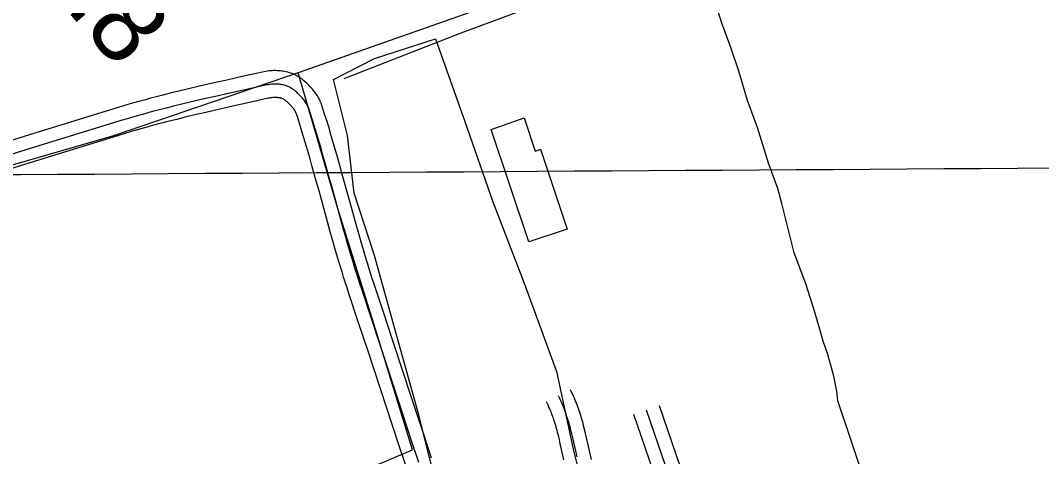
# Model space of a CAD drawing. Extents: x 3477039 to 3515015, y 546746 to 572297.
# Drawn here: x 3509543 to 3510682, y 564082 to 564569 of the extents above; entities that cross this region are included whole.
import ezdxf

# ---------------------------------------------------------------- set-up
doc = ezdxf.new("R2010")
doc.units = 0
for name, color, linetype in [('V-BLDG-OTLN', 7, 'Continuous'), ('V-DTCH-CNTR', 7, 'Continuous'), ('V-GRID-MAJR', 7, 'Continuous'), ('V-RIVR-RANG-IDEN', 7, 'Continuous'), ('V-ROAD-CNTR', 7, 'Continuous'), ('V-SITE-VEGE', 7, 'Continuous'), ('V-TOPO-SHOR', 7, 'Continuous')]:
    doc.layers.add(name, color=color, linetype=linetype)

msp = doc.modelspace()

# ---------------------------------------------------------------- linework, layer by layer
at = {"layer": 'V-BLDG-OTLN'}
msp.add_lwpolyline([(3510068.3, 564447.4), (3510104.9, 564460.1), (3510117.3, 564423.2), (3510123.4, 564425.2), (3510153.2, 564336.1), (3510110.3, 564321.7)], close=True, dxfattribs=at)
at = {"layer": 'V-DTCH-CNTR'}
msp.add_line((3509896.7, 564360.3), (3509853.1, 564510.5), dxfattribs=at)
for points in [[(3509520.4, 566843.7), (3509581.6, 566645.7), (3509669.1, 566395.7), (3509747.2, 566165.1), (3509836.2, 565910.4), (3509936.6, 565616.6), (3510016.1, 565383.3), (3510108.5, 565109.7), (3510202.4, 564826), (3510260.8, 564669.7), (3510084.7, 564592.1), (3509853.1, 564510.5), (3509647.1, 564440.2), (3509355, 564355.7)], [(3509269.3, 563508.7), (3509346.8, 563535.3), (3509397.6, 563552.7), (3509361.3, 563670.9), (3509302.6, 563831.4), (3509443.6, 563881), (3509585.2, 563936.1), (3509714.6, 563984.6), (3509872.4, 564044.2), (3509980.6, 564089.8), (3509937.5, 564230.5), (3509896.7, 564360.3)]]:
    msp.add_lwpolyline(points, dxfattribs=at)
at = {"layer": 'V-GRID-MAJR'}
msp.add_spline([(3481202, 564229.3), (3486474.8, 564258.8), (3491747.6, 564289.1), (3497020.4, 564320.1), (3502293.2, 564352), (3507566, 564384.6), (3512838.8, 564417.9)], degree=3, dxfattribs=at)
at = {"layer": 'V-ROAD-CNTR'}
for points in [[(3509827.2, 564512.9), (3509825.6, 564512.9), (3509824, 564512.8), (3509822.6, 564512.7), (3509820.2, 564512.5), (3509818.4, 564512.2), (3509817, 564512), (3509815.1, 564511.7), (3509813.2, 564511.3), (3509792, 564506.6), (3509773.5, 564502.4), (3509757.3, 564498.8), (3509743, 564495.5), (3509730.6, 564492.6), (3509719.7, 564490), (3509710.2, 564487.6), (3509701.8, 564485.6), (3509694.5, 564483.7), (3509688.2, 564482), (3509682.6, 564480.5), (3509677.7, 564479.2), (3509669.2, 564476.9), (3509662.8, 564475), (3509658, 564473.6), (3509650.9, 564471.5), (3509643.7, 564469.3), (3509559.3, 564443.2), (3509517.1, 564430.1)], [(3510001.8, 564080.6), (3509993.8, 564104.7), (3509979.8, 564146.9), (3509959, 564210.3), (3509948.5, 564242.1), (3509938, 564273.7), (3509936, 564279.9), (3509934.1, 564285.8), (3509932.3, 564291.6), (3509930.6, 564297.1), (3509928.9, 564302.6), (3509925.7, 564313.1), (3509922.8, 564323), (3509920.2, 564332.4), (3509917.7, 564341.1), (3509913.1, 564357.6), (3509905.1, 564386.6), (3509902.1, 564397.5), (3509899.5, 564407), (3509897.1, 564415.4), (3509895, 564422.7), (3509893.2, 564429.1), (3509889.9, 564440.3), (3509887.4, 564448.8), (3509885.5, 564455.1), (3509882.5, 564464.5), (3509881, 564469.3), (3509879.5, 564474.1), (3509878.9, 564475.8), (3509878.2, 564477.4), (3509877.6, 564478.9), (3509877, 564480.2), (3509876.3, 564481.4), (3509875.7, 564482.7), (3509874.5, 564484.6), (3509873.4, 564486.3), (3509872.4, 564487.7), (3509871.5, 564488.9), (3509870.6, 564490), (3509869.3, 564491.7), (3509868.1, 564493), (3509866.5, 564494.7), (3509864.8, 564496.5), (3509863.6, 564497.7), (3509862.5, 564498.8), (3509861.3, 564499.9), (3509860.2, 564500.9), (3509859.2, 564501.7), (3509858.2, 564502.6), (3509857.1, 564503.4), (3509855.3, 564504.7), (3509853.6, 564505.8), (3509852, 564506.8), (3509850.6, 564507.5), (3509849.3, 564508.2), (3509848.1, 564508.8), (3509846.1, 564509.6), (3509844.5, 564510.2), (3509843.2, 564510.6), (3509841.4, 564511.2), (3509839.5, 564511.6), (3509837.7, 564512), (3509836.2, 564512.2), (3509834.7, 564512.4), (3509833.3, 564512.6), (3509831.9, 564512.7), (3509829.6, 564512.8), (3509827.7, 564512.9)], [(3509827.4, 564497.9), (3509826, 564497.9), (3509824.8, 564497.8), (3509823.7, 564497.7), (3509821.9, 564497.6), (3509820.5, 564497.4), (3509819.5, 564497.2), (3509817.9, 564497), (3509816.4, 564496.6), (3509795.3, 564491.9), (3509776.8, 564487.8), (3509760.6, 564484.1), (3509746.4, 564480.9), (3509734.1, 564478), (3509723.2, 564475.4), (3509713.8, 564473.1), (3509705.5, 564471), (3509698.3, 564469.2), (3509692, 564467.5), (3509686.5, 564466), (3509681.7, 564464.7), (3509673.3, 564462.4), (3509667, 564460.6), (3509662.2, 564459.2), (3509655.2, 564457.2), (3509648.1, 564455), (3509563.8, 564428.9), (3509521.6, 564415.8)], [(3509987.5, 564075.8), (3509979.5, 564100), (3509965.6, 564142.2), (3509944.7, 564205.7), (3509934.3, 564237.3), (3509923.8, 564269), (3509921.8, 564275.2), (3509919.8, 564281.2), (3509918, 564287.1), (3509916.2, 564292.7), (3509914.5, 564298.2), (3509911.4, 564308.9), (3509908.4, 564318.9), (3509905.7, 564328.3), (3509903.2, 564337.1), (3509898.6, 564353.6), (3509890.7, 564382.6), (3509887.7, 564393.5), (3509885, 564403), (3509882.7, 564411.3), (3509880.6, 564418.6), (3509878.8, 564425), (3509875.5, 564436.1), (3509873, 564444.4), (3509871.1, 564450.7), (3509868.2, 564460), (3509866.7, 564464.7), (3509865.2, 564469.4), (3509864.8, 564470.5), (3509864.4, 564471.6), (3509864, 564472.6), (3509863.5, 564473.5), (3509863.1, 564474.4), (3509862.7, 564475.2), (3509861.8, 564476.6), (3509861, 564477.8), (3509860.2, 564478.9), (3509859.5, 564479.8), (3509858.9, 564480.6), (3509857.8, 564482), (3509856.9, 564483), (3509855.5, 564484.5), (3509854.1, 564486), (3509853.1, 564487), (3509852.2, 564487.9), (3509851.3, 564488.7), (3509850.4, 564489.5), (3509849.6, 564490.2), (3509848.9, 564490.8), (3509848.2, 564491.3), (3509846.8, 564492.3), (3509845.6, 564493.1), (3509844.5, 564493.8), (3509843.5, 564494.3), (3509842.7, 564494.7), (3509841.9, 564495.1), (3509840.6, 564495.7), (3509839.5, 564496), (3509838.7, 564496.3), (3509837.5, 564496.7), (3509836.3, 564497), (3509835.1, 564497.2), (3509833.9, 564497.4), (3509832.8, 564497.5), (3509831.8, 564497.7), (3509830.8, 564497.7), (3509829, 564497.8), (3509827.4, 564497.9)], [(3509827.6, 564482.9), (3509826.4, 564482.9), (3509825.6, 564482.8), (3509824.9, 564482.8), (3509823.5, 564482.7), (3509822.6, 564482.5), (3509821.9, 564482.4), (3509820.8, 564482.2), (3509819.6, 564482), (3509798.6, 564477.3), (3509780.1, 564473.1), (3509763.9, 564469.5), (3509749.8, 564466.3), (3509737.5, 564463.4), (3509726.8, 564460.8), (3509717.4, 564458.5), (3509709.2, 564456.5), (3509702.1, 564454.6), (3509695.8, 564453), (3509690.4, 564451.6), (3509685.6, 564450.3), (3509677.3, 564448), (3509671.1, 564446.2), (3509666.5, 564444.9), (3509659.5, 564442.8), (3509652.5, 564440.7), (3509568.2, 564414.6), (3509526, 564401.5)], [(3509973.3, 564071.1), (3509965.3, 564095.3), (3509951.4, 564137.5), (3509930.5, 564201), (3509920, 564232.6), (3509909.5, 564264.3), (3509907.5, 564270.6), (3509905.5, 564276.7), (3509903.7, 564282.6), (3509901.9, 564288.3), (3509900.2, 564293.9), (3509897, 564304.6), (3509894, 564314.7), (3509891.3, 564324.1), (3509888.8, 564333), (3509884.2, 564349.6), (3509876.2, 564378.6), (3509873.2, 564389.5), (3509870.6, 564399), (3509868.2, 564407.2), (3509866.2, 564414.5), (3509864.4, 564420.8), (3509861.1, 564431.8), (3509858.7, 564440.1), (3509856.8, 564446.3), (3509853.9, 564455.5), (3509852.4, 564460.1), (3509851, 564464.6), (3509850.8, 564465.3), (3509850.5, 564465.9), (3509850.3, 564466.4), (3509850.1, 564466.9), (3509849.8, 564467.3), (3509849.6, 564467.7), (3509849.1, 564468.6), (3509848.6, 564469.4), (3509848.1, 564470.1), (3509847.6, 564470.7), (3509847.2, 564471.2), (3509846.3, 564472.3), (3509845.7, 564473), (3509844.5, 564474.3), (3509843.3, 564475.6), (3509842.6, 564476.4), (3509841.9, 564477), (3509841.2, 564477.6), (3509840.7, 564478.1), (3509840.1, 564478.6), (3509839.6, 564479), (3509839.2, 564479.3), (3509838.3, 564479.9), (3509837.6, 564480.4), (3509837, 564480.8), (3509836.5, 564481), (3509836.1, 564481.3), (3509835.8, 564481.4), (3509835, 564481.7), (3509834.5, 564481.9), (3509834.3, 564482), (3509833.7, 564482.2), (3509833.1, 564482.3), (3509832.4, 564482.4), (3509831.6, 564482.6), (3509831, 564482.7), (3509830.3, 564482.7), (3509829.7, 564482.8), (3509828.4, 564482.9), (3509827.1, 564482.9)], [(3510180.1, 564078.9), (3510179.4, 564082.3), (3510178.7, 564085.3), (3510174.2, 564104.9), (3510173.5, 564108.1), (3510172.8, 564111.2), (3510172.1, 564114), (3510171.4, 564116.7), (3510170.8, 564119.2), (3510170.1, 564121.6), (3510169.5, 564123.9), (3510168.2, 564128), (3510167.1, 564131.6), (3510166, 564134.8), (3510165, 564137.6), (3510164.1, 564140.1), (3510163.3, 564142.2), (3510162.5, 564144.1), (3510161.1, 564147.3), (3510160.1, 564149.8), (3510159.2, 564151.6), (3510157.9, 564154.3), (3510156.6, 564156.9)], [(3510149.5, 564078.8), (3510145, 564098.3), (3510144.3, 564101.4), (3510143.6, 564104.2), (3510143, 564106.8), (3510142.4, 564109.3), (3510141.8, 564111.5), (3510141.2, 564113.6), (3510140.7, 564115.5), (3510139.6, 564119.2), (3510138.6, 564122.3), (3510137.7, 564125), (3510136.8, 564127.3), (3510136.1, 564129.4), (3510135.4, 564131.1), (3510134.8, 564132.6), (3510133.6, 564135.4), (3510132.7, 564137.4), (3510132.1, 564138.8), (3510131, 564141.1), (3510129.8, 564143.4)], [(3510164.1, 564082), (3510159.6, 564101.6), (3510158.9, 564104.8), (3510158.2, 564107.7), (3510157.5, 564110.4), (3510156.9, 564113), (3510156.3, 564115.4), (3510155.7, 564117.6), (3510155.1, 564119.7), (3510153.9, 564123.6), (3510152.8, 564127), (3510151.8, 564129.9), (3510150.9, 564132.5), (3510150.1, 564134.7), (3510149.3, 564136.7), (3510148.6, 564138.4), (3510147.4, 564141.3), (3510146.4, 564143.6), (3510145.6, 564145.2), (3510144.4, 564147.7), (3510143.2, 564150.2)], [(3510511.5, 563335.6), (3510375.8, 563742.8), (3510241.7, 564134)], [(3510519.7, 563358.3), (3510390, 563747.6), (3510255.9, 564138.9)], [(3510493.5, 563342.1), (3510361.6, 563738), (3510227.5, 564129.2)]]:
    msp.add_lwpolyline(points, dxfattribs=at)
at = {"layer": 'V-SITE-VEGE'}
msp.add_lwpolyline([(3510012.7, 564027.9), (3509986.7, 564131.5), (3509960.7, 564224.9), (3509938.1, 564306.7), (3509915.5, 564376.3), (3509908, 564440.6), (3509892.5, 564502.9), (3509938.2, 564526.4), (3510006.3, 564548.4), (3510038.9, 564456.3), (3510070.1, 564366.5), (3510104.9, 564275.9), (3510141, 564177.3), (3510159.9, 564090.5), (3510173.3, 564036.9)], dxfattribs=at)
at = {"layer": 'V-TOPO-SHOR'}
for points in [[(3509904.1, 564504.2), (3510034.9, 564555), (3510289.2, 564649.5)], [(3510485.7, 564052.1), (3510468.3, 564104.7), (3510455.1, 564144.3), (3510453.7, 564155.3), (3510450.5, 564171.9), (3510443.7, 564196.2), (3510438.8, 564211.1), (3510434.6, 564225.7), (3510429.3, 564243.3), (3510419.2, 564275.1), (3510406.2, 564309.7), (3510392.5, 564364.7), (3510388, 564381.5), (3510377.5, 564409.8), (3510365.3, 564449.4), (3510354.3, 564479.5), (3510344.4, 564512.3), (3510335.5, 564538.7), (3510325.7, 564565.7), (3510316.4, 564595.8)]]:
    msp.add_lwpolyline(points, dxfattribs=at)

# ---------------------------------------------------------------- texts
at = {"layer": 'V-RIVR-RANG-IDEN'}
msp.add_text('R-140.8', height=83, rotation=310.8094, dxfattribs=at).set_placement((3509394.7, 564811.6))

doc.saveas('drawing.dxf')
